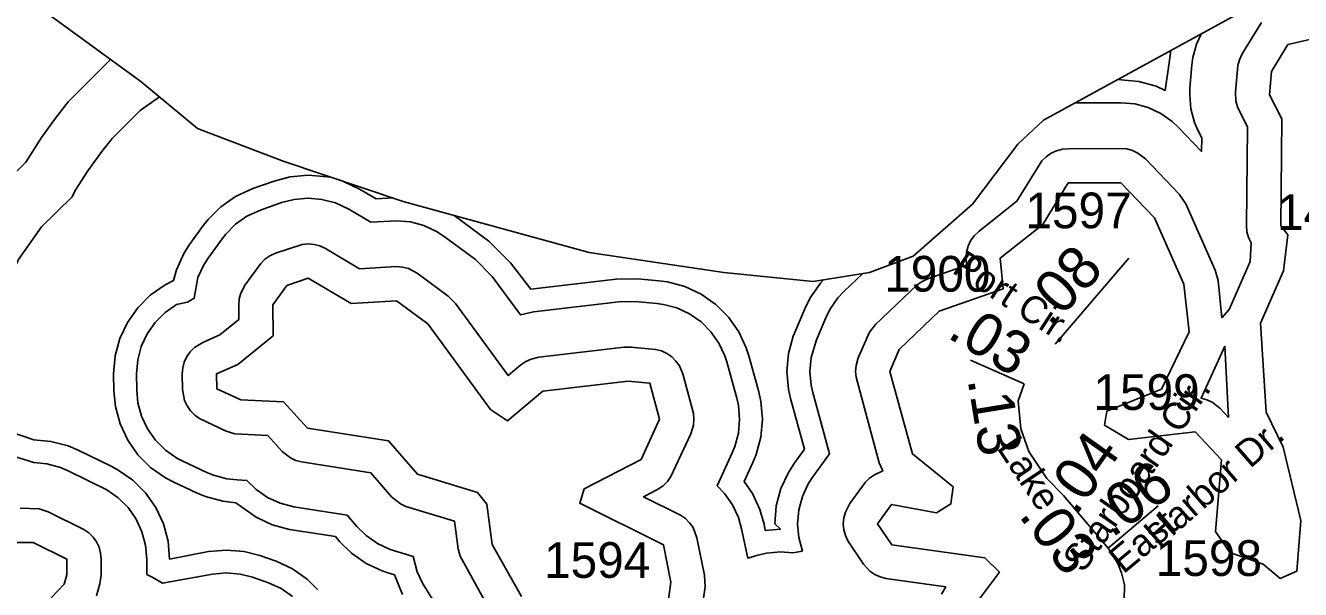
# Model space of a CAD drawing. Extents: x 2290615 to 2522933, y 819489 to 1012715.
# Drawn here: x 2330364 to 2334829, y 1002954 to 1004928 of the extents above; entities that cross this region are included whole.
import ezdxf

# ---------------------------------------------------------------- set-up
doc = ezdxf.new("R2010")
doc.units = 0
for name, color, linetype in [('Exist Boundary Political CountyLine', 7, 'Continuous'), ('Exist Hydrographic Buffer Line', 7, 'Continuous'), ('Exist Hydrographic Lake Shore', 7, 'Continuous'), ('Exist Road Secondary Mileage Tenths English Label', 7, 'Continuous'), ('Exist Road Secondary Type 51 Attributed', 7, 'Continuous'), ('Exist Road Secondary Type 51 Label', 7, 'Continuous'), ('Exist Road Secondary Type 51 Number Label', 7, 'Continuous')]:
    doc.layers.add(name, color=color, linetype=linetype)

msp = doc.modelspace()

# ---------------------------------------------------------------- linework, layer by layer
at = {"layer": 'Exist Boundary Political CountyLine'}
msp.add_lwpolyline([(2330373.6, 1005020.9), (2330767.9, 1004732.6), (2330966.6, 1004567.9), (2331266.3, 1004453), (2331687.1, 1004312.6), (2332337.5, 1004134), (2332809.4, 1004063.8), (2333121.9, 1004031.9), (2333319.5, 1004063.8), (2333472.6, 1004121.2), (2333680.6, 1004302.5), (2333839.2, 1004513.6), (2333928.5, 1004596.6), (2334987.5, 1005177.4), (2335325, 1005279.3), (2335586.4, 1005279.3), (2336526.9, 1004906), (2337756.7, 1004534.6), (2338117.9, 1004456.2), (2338691.8, 1004437), (2338966, 1004398.8), (2339237, 1004331.8), (2339326.3, 1004344.5), (2339485.7, 1004274.3)], dxfattribs=at)
at = {"layer": 'Exist Hydrographic Buffer Line'}
for points in [[(2329478.7, 1005138.5), (2329509.6, 1005094.5), (2329568.4, 1004968.2), (2329585.4, 1004916.1), (2329628.5, 1004766.9), (2329657.8, 1004601.8), (2329678.1, 1004314.7), (2329692.5, 1004277.3), (2329728.6, 1004142.6), (2329740.9, 1004003.7), (2329740.1, 1003982.1), (2329817.8, 1004003), (2329897.9, 1004012.9), (2329998, 1004020.3), (2330056.9, 1004022.5), (2330195.9, 1004010.4), (2330283, 1003986.9), (2330340, 1004109.2), (2330420, 1004223.4), (2330527.9, 1004328.4), (2330538.1, 1004350.3)], [(2333235.2, 1003225.2), (2333250.5, 1003254.6), (2333304.9, 1003329), (2333319.6, 1003343.7), (2333336.9, 1003355.7), (2333365.8, 1003368.9), (2333354.1, 1003397.1), (2333272.5, 1003696.8), (2333270.8, 1003717.6), (2333272.5, 1003738.5), (2333280.5, 1003765), (2333319.8, 1003854.6), (2333340.8, 1003881.4), (2333486.6, 1004020.3), (2333503.8, 1004032.3), (2333524.3, 1004041.7), (2333659.6, 1004089), (2333657.8, 1004114.5), (2333659.6, 1004135.3), (2333665.2, 1004155.5), (2333673.8, 1004174.5), (2333685.9, 1004191.6), (2333703.3, 1004208.7), (2333835.8, 1004313.1), (2333923.7, 1004454.3), (2333938.5, 1004469.1), (2333955.7, 1004481.1), (2333974.8, 1004489.9), (2333995.1, 1004495.3), (2334015, 1004497.2), (2334199.7, 1004498.2), (2334220.6, 1004496.3), (2334240.7, 1004490.9), (2334259.8, 1004482.1), (2334286.5, 1004461.2), (2334404.6, 1004337.9), (2334427.5, 1004303.6), (2334530.5, 1004071.6), (2334540.1, 1004035.7), (2334553.9, 1003905.2), (2334579.1, 1003934.5), (2334652.9, 1004102), (2334655.8, 1004167.2), (2334647.2, 1004186.2), (2334641.6, 1004206.4), (2334639.8, 1004228.5), (2334643.5, 1004573.1), (2334608, 1004644.1), (2334602.7, 1004664.4), (2334601.2, 1004695.3), (2334609.6, 1004788.3), (2334615, 1004808.6), (2334625, 1004829.6), (2334692.9, 1004938.8)], [(2334039.3, 1004657.3), (2334199.7, 1004658.1), (2334248.3, 1004653.9), (2334295.5, 1004641.3), (2334339.8, 1004620.7), (2334379.8, 1004592.7), (2334402.1, 1004571.8), (2334482.5, 1004487.7), (2334483.1, 1004535.2), (2334471.8, 1004556.9), (2334457.9, 1004589.4), (2334445, 1004636.5), (2334440.9, 1004685.2), (2334441.9, 1004708.9), (2334448.9, 1004791.2), (2334452.1, 1004816.1), (2334464.9, 1004863.3), (2334482.5, 1004900.4)], [(2334188.5, 1004739.2), (2334262.3, 1004732.7), (2334323, 1004716.5), (2334355.4, 1004701.4), (2334369.1, 1004798.1), (2334374.6, 1004841.3)], [(2330662.4, 1004809.7), (2330513.7, 1004660.9), (2330469.6, 1004604.2)], [(2330538.1, 1004350.3), (2330582.6, 1004419.1), (2330631.6, 1004486.9), (2330667.1, 1004532.3), (2330765.5, 1004630.9), (2330833.4, 1004678.3)], [(2330469.6, 1004604.2), (2330420.6, 1004536.4), (2330364.8, 1004450.4), (2330266.8, 1004352), (2330169.2, 1004212.6)], [(2331684.4, 1002936.8), (2331656.1, 1003005.7), (2331632.5, 1003012.8), (2331613.6, 1003019), (2331556.8, 1003045.6), (2331505.3, 1003081.6), (2331464.1, 1003122.5), (2331449.6, 1003139.3), (2331289.2, 1003164.3), (2331228.5, 1003180.5), (2331171.7, 1003207.1), (2331120.3, 1003243.1), (2331101, 1003257.8), (2331055.3, 1003262.9), (2330994.6, 1003279.1), (2330965.6, 1003291.2), (2330881.6, 1003330.4), (2330853.9, 1003344.9), (2330802.2, 1003380.9), (2330758.1, 1003425.2), (2330722, 1003476.7), (2330695.6, 1003533.5), (2330679.4, 1003594.2), (2330673.9, 1003649.8), (2330672.8, 1003709.1), (2330678.4, 1003771.7), (2330694.6, 1003832.3), (2330721, 1003889.2), (2330757.1, 1003940.5), (2330801.2, 1003984.9), (2330852.9, 1004020.9), (2330882.6, 1004035.9), (2330892.4, 1004073.5), (2330919.1, 1004130.3), (2330939, 1004161.4), (2330988, 1004229.1), (2331004, 1004249.4), (2331048.3, 1004293.8), (2331099.8, 1004329.8), (2331160.4, 1004357.7), (2331234.5, 1004383.8), (2331291.3, 1004398.6), (2331353.8, 1004404.2), (2331434, 1004397.1)], [(2331475.1, 1004383.3), (2331536.5, 1004354.2), (2331592.7, 1004321.2), (2331650.8, 1004324.7)], [(2331735.8, 1003016.4), (2331722.1, 1003069.3), (2331641.1, 1003094.2), (2331596.8, 1003114.9), (2331556.8, 1003142.9), (2331524.6, 1003174.7), (2331490.8, 1003213.8), (2331303.4, 1003243.1), (2331256, 1003255.7), (2331211.9, 1003276.3), (2331171.7, 1003304.3), (2331139.3, 1003336.1), (2331104.9, 1003337.8), (2331069.4, 1003341.7), (2331022, 1003354.4), (2330999.3, 1003363.7), (2330915.4, 1003402.9), (2330893.9, 1003414.2), (2330853.9, 1003442.2), (2330819.2, 1003476.7), (2330791.4, 1003516.7), (2330770.8, 1003560.9), (2330758.1, 1003608), (2330753.8, 1003651.3), (2330752.8, 1003709.1), (2330757.1, 1003757.8), (2330769.8, 1003804.9), (2330790.3, 1003849.2), (2330818.2, 1003889.2), (2330852.9, 1003923.6), (2330892.9, 1003951.7), (2330931.8, 1003959.5), (2330955, 1003973.7), (2330967.7, 1004046.1), (2330988.2, 1004090.3), (2331003.8, 1004114.4), (2331052.8, 1004182.2), (2331065.3, 1004198.1), (2331099.8, 1004232.6), (2331139.7, 1004260.6), (2331187.1, 1004282.3), (2331261.1, 1004308.3), (2331305.2, 1004319.9), (2331353.8, 1004324.1), (2331402.2, 1004319.9), (2331449.6, 1004307.3), (2331496.1, 1004285.3), (2331573, 1004239.8), (2331663.8, 1004244.8), (2331712.2, 1004240.6), (2331759.6, 1004228), (2331803.9, 1004207.4), (2331830.6, 1004189.9), (2331939.6, 1004109.1), (2331998.5, 1004049.8), (2332097.1, 1003915.5), (2332143.1, 1003926), (2332442, 1003961.2), (2332499.6, 1003962.1), (2332574.5, 1003955.4), (2332598.3, 1003952.2), (2332645.6, 1003939.6), (2332689.7, 1003919), (2332729.7, 1003891), (2332764.4, 1003856.5), (2332792.3, 1003816.5), (2332812.8, 1003772.3), (2332819.7, 1003751.2), (2332854.8, 1003624.4), (2332860.5, 1003598.5), (2332864.8, 1003549.9), (2332860.5, 1003501.2), (2332847.8, 1003454.2), (2332838.8, 1003432.3), (2332785.9, 1003317.3), (2332812.3, 1003290.6), (2332840.2, 1003250.6), (2332860.7, 1003206.3), (2332872, 1003166.8), (2332893.3, 1003063.8), (2332928.4, 1003074.3), (2332959.4, 1003081.6), (2333007.8, 1003085.8), (2333050.8, 1003082.5), (2333084.9, 1003088.4), (2333072.1, 1003135.6), (2333067.8, 1003184.2), (2333072.1, 1003232.8), (2333084.9, 1003280), (2333105.4, 1003324.1), (2333121.2, 1003348.4), (2333179.6, 1003428.4), (2333120.7, 1003643.8), (2333115, 1003669), (2333110.9, 1003717.6), (2333115, 1003766.3), (2333133.7, 1003828.1), (2333166.5, 1003905), (2333181.2, 1003934.6), (2333209.3, 1003974.7)], [(2331865.3, 1004263.7), (2331987, 1004173.4), (2332063.1, 1004097.2), (2332133.6, 1004005.3), (2332432.6, 1004040.7), (2332506.8, 1004041.7), (2332581.9, 1004035.1), (2332612.2, 1004031), (2332673.1, 1004014.8), (2332729.7, 1003988.2), (2332781.4, 1003952.2), (2332825.5, 1003907.8), (2332861.6, 1003856.5), (2332888, 1003799.7), (2332896.8, 1003772.4), (2332931.9, 1003645.8), (2332939.3, 1003612.4), (2332944.8, 1003549.9), (2332939.3, 1003487.4)], [(2331993.4, 1002875.6), (2331886.1, 1003071), (2331879.8, 1003096), (2331866.9, 1003192.7), (2331695.8, 1003244.6), (2331676.8, 1003253.4), (2331645.8, 1003279), (2331573.8, 1003362.8), (2331331, 1003400.6), (2331310.7, 1003406.1), (2331291.9, 1003414.9), (2331263.4, 1003437.7), (2331212.7, 1003492.9), (2331097.1, 1003499.3), (2331067.1, 1003508.7), (2330973.8, 1003552.7), (2330956.6, 1003564.7), (2330941.9, 1003579.5), (2330929.8, 1003596.7), (2330921.2, 1003615.6), (2330913.8, 1003654.4), (2330912.7, 1003709.1), (2330914.6, 1003729.9), (2330920.1, 1003750.2), (2330928.7, 1003769.2), (2330940.8, 1003786.3), (2330955.6, 1003801.1), (2330985.1, 1003819.2), (2331045, 1003845.4), (2331111.2, 1003899), (2331110.8, 1003950.4), (2331112.5, 1003971.2), (2331118, 1003991.4), (2331133.6, 1004020.7), (2331187.7, 1004095.2), (2331202.5, 1004110), (2331219.7, 1004122), (2331240, 1004131.3), (2331333.1, 1004162.3), (2331353.8, 1004164.1), (2331374.5, 1004162.3), (2331394.8, 1004156.9), (2331414.7, 1004147.5), (2331534.1, 1004077.1), (2331663.8, 1004084.9), (2331684.6, 1004083), (2331704.9, 1004077.6), (2331735.2, 1004061.3), (2331844.3, 1003980.5), (2331869.5, 1003955.2), (2332054.9, 1003703.1), (2332098.8, 1003740), (2332115.8, 1003751.8), (2332134.9, 1003760.6), (2332161.7, 1003767.1), (2332460.9, 1003802.3), (2332485.5, 1003802.6), (2332570.6, 1003794.6), (2332590.9, 1003789.2), (2332609.8, 1003780.4), (2332627, 1003768.4), (2332641.7, 1003753.6), (2332653.8, 1003736.5), (2332665.5, 1003708.5)], [(2333056.4, 1003395.4), (2333092, 1003444.9), (2333043.6, 1003622.7), (2333036.3, 1003655.2), (2333030.7, 1003717.6), (2333036.3, 1003780.2), (2333052.7, 1003840.8), (2333060, 1003859.6), (2333093.1, 1003936.5), (2333112.1, 1003974.7), (2333148, 1004026), (2333159.1, 1004037.9)], [(2333209.3, 1003974.7), (2333230.2, 1003997), (2333296.6, 1004060.1)], [(2334577.4, 1003556.3), (2334546.9, 1003588.4), (2334519.8, 1003609.7), (2334500.7, 1003618.5), (2334480.6, 1003623.9), (2334564.3, 1003805.8), (2334577.4, 1003556.3)], [(2332665.5, 1003708.5), (2332703.1, 1003570.7), (2332704.9, 1003549.9), (2332703.1, 1003529.1), (2332693.8, 1003499.5), (2332623.9, 1003349.4), (2332611.8, 1003332.2), (2332597, 1003317.4), (2332575.1, 1003302.8), (2332528.8, 1003278.8), (2332657.7, 1003214.5), (2332675.2, 1003202.6), (2332689.9, 1003187.7), (2332701.8, 1003170.6), (2332715.4, 1003134.7), (2332742, 1003004.1), (2332743.7, 1002963.6), (2332730.3, 1002867.4)], [(2330258.6, 1003523.6), (2330393.8, 1003478), (2330453.2, 1003472.6), (2330514.1, 1003456.4), (2330548.6, 1003441.7), (2330666.5, 1003384.2), (2330688.8, 1003372.3), (2330740.3, 1003336.4), (2330784.6, 1003292), (2330820.5, 1003240.6), (2330847.1, 1003183.7), (2330863.3, 1003123.1), (2330868.9, 1003060.6), (2331005.2, 1003086.8), (2331067.8, 1003092.3), (2331130.3, 1003086.8), (2331185.1, 1003072.8), (2331242.1, 1003053.1), (2331298.9, 1003026.5), (2331350.3, 1002990.5), (2331388.3, 1002953.3)], [(2332939.3, 1003487.4), (2332923.1, 1003426.8), (2332911.6, 1003398.8), (2332880.6, 1003331.9), (2332909.5, 1003290.6), (2332936, 1003233.7), (2332950.6, 1003182.9), (2332954.9, 1003161.1), (2333007.8, 1003165.8), (2332987.9, 1003184.2), (2332993.4, 1003246.6), (2333009.6, 1003307.3), (2333036.1, 1003364.1), (2333056.4, 1003395.4)], [(2330226.8, 1003449.8), (2330393.3, 1003398.1), (2330439.3, 1003393.9), (2330486.6, 1003381.3), (2330513.5, 1003369.8), (2330648.8, 1003303.1), (2330688.8, 1003275.1), (2330723.3, 1003240.6), (2330751.4, 1003200.6), (2330771.9, 1003156.3), (2330784.6, 1003109.3), (2330788.9, 1003060.6), (2330788.9, 1003006.6), (2330812.1, 1002995.3), (2330844.3, 1002975.9), (2331019.4, 1003008.1), (2331067.8, 1003012.4), (2331116.4, 1003008.1), (2331159, 1002997.1), (2331214.6, 1002977.9), (2331258.9, 1002957.3), (2331298.9, 1002929.3)], [(2330345.8, 1003238.4), (2330411.6, 1003236.3), (2330443.4, 1003225.9), (2330568.9, 1003164.5), (2330586.1, 1003152.5), (2330600.9, 1003137.8), (2330612.8, 1003120.6), (2330621.6, 1003101.7), (2330627.1, 1003081.4), (2330628.7, 1003060.6), (2330628.7, 1003004.8), (2330624.6, 1002973.5), (2330612.8, 1002931.4)], [(2333571.9, 1002938), (2333586.8, 1002963.2), (2333377.1, 1002992.5), (2333356.8, 1002997.9), (2333337.9, 1003006.7), (2333320.7, 1003018.7), (2333298.5, 1003043.2), (2333243.8, 1003124.2), (2333235.2, 1003143.1), (2333229.6, 1003163.4), (2333227.8, 1003184.2), (2333229.6, 1003205), (2333235.2, 1003225.2)], [(2331809.8, 1002888), (2331754.3, 1002975.8), (2331735.8, 1003016.4)]]:
    msp.add_lwpolyline(points, dxfattribs=at)
at = {"layer": 'Exist Hydrographic Lake Shore'}
for points in [[(2335009.9, 1004913.7), (2334784.7, 1004861.7), (2334727.7, 1004767.5), (2334720.8, 1004685.2), (2334763.8, 1004601.6), (2334759.7, 1004227.2), (2334784.7, 1004195.4), (2334769.8, 1004070), (2334688.8, 1003886.2), (2334708.9, 1003575.1), (2334768.7, 1003452.8), (2334829.9, 1003196.1), (2334815.9, 1003018.2), (2334757.9, 1002992.8), (2334698.8, 1003042.9), (2334581.9, 1003084.1), (2334530.9, 1003157.3), (2334552.8, 1003407.8), (2334459.7, 1003505.7), (2334226.8, 1003479.7), (2334142.9, 1003528.8), (2334150.9, 1003578.4), (2334341.8, 1003655.2), (2334438.8, 1003856.2), (2334420.8, 1004022.9), (2334317.8, 1004254.9), (2334199.7, 1004378.1), (2334015.8, 1004377.2), (2333926.8, 1004232.2), (2333777.7, 1004114.5), (2333787.8, 1004006.7), (2333563.9, 1003928.3), (2333423.8, 1003794.6), (2333390.8, 1003717.6), (2333469.7, 1003428.8), (2333612.9, 1003313.2), (2333604.9, 1003253.9), (2333554.8, 1003222.1), (2333396.7, 1003251.8), (2333347.7, 1003184.2), (2333397.8, 1003110.7), (2333723.8, 1003065.2), (2333774.9, 1003014.6), (2333673.8, 1002879.2)], [(2332607.9, 1002858.2), (2332624.5, 1002980), (2332597.9, 1003110.6), (2332304.8, 1003256.1), (2332320.8, 1003306), (2332519.7, 1003409.3), (2332584.7, 1003549.9), (2332549.9, 1003676.5), (2332474.8, 1003683.2), (2332175.9, 1003647.8), (2332051.8, 1003544.4), (2331992.8, 1003584.6), (2331772.7, 1003884.1), (2331663.8, 1003964.8), (2331504.7, 1003955.1), (2331353.8, 1004044.1), (2331279.8, 1004018.1), (2331230.8, 1003950.4), (2331231.8, 1003842.1), (2331107.7, 1003741.8), (2331032.9, 1003709.1), (2331033.7, 1003656.6), (2331117.8, 1003617.5), (2331267.9, 1003610.5), (2331351.8, 1003518.7), (2331635.8, 1003474.7), (2331736.8, 1003357.4), (2331946.8, 1003293.8), (2331979.8, 1003252.6), (2331998.9, 1003112.1), (2332100.8, 1002929.1)], [(2330416.7, 1002854.8), (2330414.1, 1002870.8), (2330420.8, 1002890.9), (2330455.3, 1002925.5), (2330500, 1002972.4), (2330508.8, 1003004.8), (2330508.8, 1003060.6), (2330390.9, 1003118.1), (2330324.9, 1003118.7), (2330115.9, 1003192.1), (2330056.9, 1003222.4), (2329956.8, 1003215.1), (2329915.8, 1003147.6), (2329917.2, 1003095.2), (2329984.3, 1003010.4), (2330047.8, 1002960.2), (2330105.9, 1002907.7), (2330114.9, 1002887.5), (2330116.7, 1002851.6)]]:
    msp.add_lwpolyline(points, dxfattribs=at)
at = {"layer": 'Exist Road Secondary Type 51 Attributed'}
for p, q in [((2333861.6, 1003674.4), (2333673.7, 1003757.4)), ((2334155.8, 1003098.6), (2334331, 1003246.4))]:
    msp.add_line(p, q, dxfattribs=at)
for points in [[(2333969.8, 1003812.8), (2334227.6, 1004114.5)], [(2334155.8, 1003098.6), (2333999.1, 1003283), (2333940.9, 1003342.1), (2333877.2, 1003437.7), (2333849.1, 1003516.5), (2333840.6, 1003614.9), (2333861.6, 1003674.4)], [(2334211.2, 1002915.2), (2334212.9, 1002970.8), (2334202.6, 1003012), (2334189.4, 1003044.8), (2334155.8, 1003098.6)]]:
    msp.add_lwpolyline(points, dxfattribs=at)

# ---------------------------------------------------------------- texts
at = {"layer": 'Exist Road Secondary Mileage Tenths English Label'}
for s, rotation, p in [('.08', 46.8657, (2333954.2, 1003867.1)), ('.03', 329.0929, (2333587.5, 1003838.6)), ('.13', 279.2946, (2333662.6, 1003689.1)), ('.04', 54.6087, (2334041.7, 1003208)), ('.06', 35.0471, (2334167.7, 1003132.7)), ('.03', 308.0044, (2333838.9, 1003212.3))]:
    msp.add_text(s, height=150, rotation=rotation, dxfattribs=at).set_placement(p)
at = {"layer": 'Exist Road Secondary Type 51 Label'}
for s, rotation, p in [('Port Cir.', 327.1155, (2333604.5, 1004065.5)), ('Starboard Cir.', 55.191, (2334068.3, 1003008.6)), ('Harbor Dr.', 41.0179, (2334332.7, 1003097.2)), ('Lake', 303.7008, (2333763.2, 1003450)), ('East', 39.8242, (2334208.6, 1003005.7))]:
    msp.add_text(s, height=95, rotation=rotation, dxfattribs=at).set_placement(p)
at = {"layer": 'Exist Road Secondary Type 51 Number Label'}
for s, p in [('1597', (2333865.7, 1004218.6)), ('1492', (2334746.8, 1004212.5)), ('1900', (2333371.3, 1003996.8)), ('1599', (2334104, 1003582.6)), ('1594', (2332180.1, 1002994.7)), ('1598', (2334322.3, 1003001.5))]:
    msp.add_text(s, height=125, dxfattribs=at).set_placement(p)

doc.saveas('drawing.dxf')
